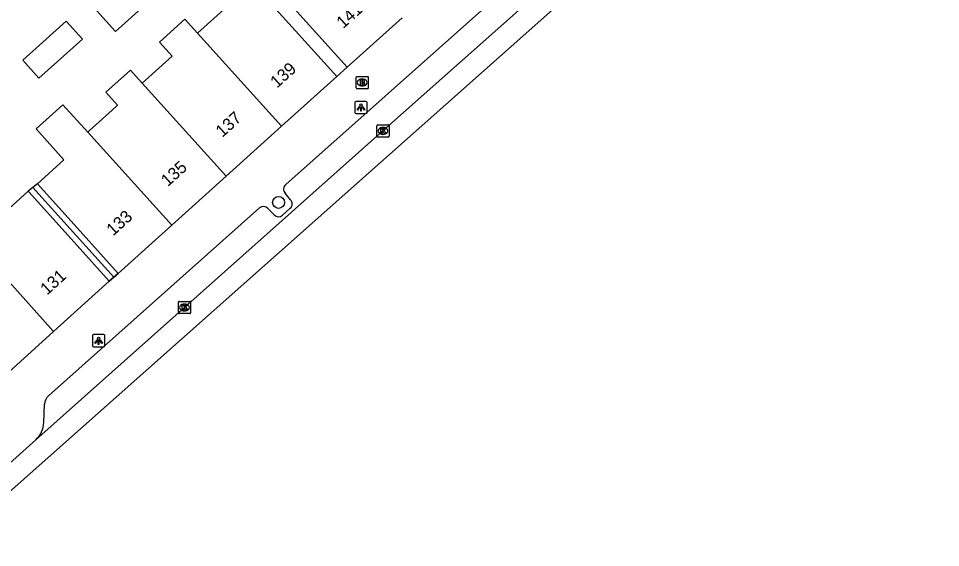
# Model space of a CAD drawing. Extents: x 161772 to 163123, y 383092 to 383917.
# Drawn here: x 162665.1 to 162740.3, y 383524.5 to 383567.7 of the extents above; entities that cross this region are included whole.
import ezdxf

# ---------------------------------------------------------------- set-up
doc = ezdxf.new("R2010")
doc.units = 0
for name, color, linetype in [('IMGEO_Boom', 7, 'Continuous'), ('IMGEO_Brandkraan', 7, 'Continuous'), ('IMGEO_Kolk', 7, 'Continuous'), ('IMGEO_Lichtpunt', 7, 'Continuous'), ('IMGEO_Pand', 7, 'Continuous'), ('IMGEO_Pand_nummerreeks', 7, 'Continuous'), ('IMGEO_Pand_overbouw', 7, 'Continuous'), ('IMGEO_Rijbaan_lokaal_gesloten', 7, 'Continuous'), ('IMGEO_Voetpad_open', 7, 'Continuous')]:
    doc.layers.add(name, color=color, linetype=linetype)

msp = doc.modelspace()

# ---------------------------------------------------------------- linework, layer by layer
at = {"layer": 'IMGEO_Boom'}
msp.add_circle((162686.314, 383552.703), 0.489, dxfattribs=at)
at = {"layer": 'IMGEO_Brandkraan'}
for p, q in [((162692.71, 383562.974), (162693.562, 383562.974)), ((162692.635, 383562.048), (162692.635, 383562.9)), ((162693.123, 383562.754), (162693.148, 383562.754)), ((162693.636, 383562.9), (162693.636, 383562.048)), ((162693.562, 383561.974), (162692.71, 383561.974)), ((162693.146, 383562.194), (162693.121, 383562.194))]:
    msp.add_line(p, q, dxfattribs=at)
for points in [[(162692.71, 383562.974), (162693.562, 383562.974)], [(162692.635, 383562.048), (162692.635, 383562.9)], [(162692.983, 383562.674), (162692.983, 383562.274), (162693.196, 383562.274)], [(162693.214, 383562.674), (162692.983, 383562.674)], [(162693.162, 383562.593), (162693.108, 383562.593), (162693.108, 383562.517)], [(162693.108, 383562.517), (162693.161, 383562.517)], [(162693.17, 383562.441), (162693.108, 383562.441), (162693.108, 383562.36)], [(162693.108, 383562.36), (162693.17, 383562.36)], [(162693.636, 383562.9), (162693.636, 383562.048)], [(162693.562, 383561.974), (162692.71, 383561.974)]]:
    msp.add_lwpolyline(points, dxfattribs=at)
for centre, radius, start, end in [((162692.712, 383562.898), 0.0765, 91.55205, 178.44795), ((162692.712, 383562.898), 0.0765, 91.55205, 178.44795), ((162693.56, 383562.898), 0.0765, 1.55205, 88.44795), ((162693.56, 383562.898), 0.0765, 1.55205, 88.44795), ((162693.163, 383562.555), 0.0379, 267.82845, 90.93552), ((162693.171, 383562.4), 0.0404, 269.87594, 90.50774), ((162693.202, 383562.525), 0.251, 268.66757, 293.53466), ((162693.218, 383562.529), 0.145, 59.4692, 91.53667), ((162693.243, 383562.576), 0.0922, 285.51372, 58.15012), ((162693.248, 383562.384), 0.105, 301.31148, 78.98903), ((162692.712, 383562.05), 0.0765, 181.55205, 268.44795), ((162692.712, 383562.05), 0.0765, 181.55205, 268.44795), ((162693.56, 383562.05), 0.0765, 271.55205, 358.44795), ((162693.56, 383562.05), 0.0765, 271.55205, 358.44795)]:
    msp.add_arc(centre, radius, start, end, dxfattribs=at)
for centre, major_axis, ratio, start_param, end_param in [((162693.122, 383562.474), (-0.387, 0.002), 0.722429, 4.712389, 7.853982), ((162693.147, 383562.474), (-0.39, 0.002), 0.717154, 1.570796, 4.712389)]:
    msp.add_ellipse(centre, major_axis=major_axis, ratio=ratio, start_param=start_param, end_param=end_param, dxfattribs=at)
at = {"layer": 'IMGEO_Kolk'}
for p, q in [((162694.329, 383558.103), (162694.329, 383558.955)), ((162694.404, 383559.029), (162695.256, 383559.029)), ((162694.817, 383558.809), (162694.842, 383558.809)), ((162695.33, 383558.955), (162695.33, 383558.103)), ((162695.256, 383558.029), (162694.404, 383558.029)), ((162694.84, 383558.249), (162694.815, 383558.249)), ((162678.134, 383543.703), (162678.134, 383544.555)), ((162678.209, 383544.629), (162679.061, 383544.629)), ((162678.622, 383544.409), (162678.647, 383544.409)), ((162679.135, 383544.555), (162679.135, 383543.703)), ((162679.061, 383543.629), (162678.209, 383543.629)), ((162678.645, 383543.849), (162678.62, 383543.849))]:
    msp.add_line(p, q, dxfattribs=at)
for points in [[(162694.329, 383558.103), (162694.329, 383558.955)], [(162694.404, 383559.029), (162695.256, 383559.029)], [(162694.65, 383558.729), (162694.773, 383558.729), (162694.773, 383558.578), (162694.903, 383558.729), (162695.067, 383558.729), (162694.921, 383558.578), (162695.074, 383558.329), (162694.922, 383558.329), (162694.837, 383558.493), (162694.773, 383558.426), (162694.773, 383558.329), (162694.65, 383558.329), (162694.65, 383558.729)], [(162695.33, 383558.955), (162695.33, 383558.103)], [(162695.256, 383558.029), (162694.404, 383558.029)], [(162678.134, 383543.703), (162678.134, 383544.555)], [(162678.209, 383544.629), (162679.061, 383544.629)], [(162678.455, 383544.329), (162678.578, 383544.329), (162678.578, 383544.178), (162678.708, 383544.329), (162678.872, 383544.329), (162678.726, 383544.178), (162678.879, 383543.929), (162678.727, 383543.929), (162678.642, 383544.093), (162678.578, 383544.026), (162678.578, 383543.929), (162678.455, 383543.929), (162678.455, 383544.329)], [(162679.135, 383544.555), (162679.135, 383543.703)], [(162679.061, 383543.629), (162678.209, 383543.629)]]:
    msp.add_lwpolyline(points, dxfattribs=at)
for centre, start, end in [((162694.406, 383558.953), 91.55205, 178.44795), ((162694.406, 383558.953), 91.55205, 178.44795), ((162695.254, 383558.953), 1.55205, 88.44795), ((162695.254, 383558.953), 1.55205, 88.44795), ((162694.406, 383558.105), 181.55205, 268.44795), ((162694.406, 383558.105), 181.55205, 268.44795), ((162695.254, 383558.105), 271.55205, 358.44795), ((162695.254, 383558.105), 271.55205, 358.44795), ((162678.211, 383544.553), 91.55205, 178.44795), ((162678.211, 383544.553), 91.55205, 178.44795), ((162679.059, 383544.553), 1.55205, 88.44795), ((162679.059, 383544.553), 1.55205, 88.44795), ((162678.211, 383543.705), 181.55205, 268.44795), ((162678.211, 383543.705), 181.55205, 268.44795), ((162679.059, 383543.705), 271.55205, 358.44795), ((162679.059, 383543.705), 271.55205, 358.44795)]:
    msp.add_arc(centre, 0.0765, start, end, dxfattribs=at)
for centre, major_axis, ratio, start_param, end_param in [((162694.816, 383558.529), (-0.387, 0.002), 0.722429, 4.712389, 7.853982), ((162694.841, 383558.529), (-0.39, 0.002), 0.717154, 1.570796, 4.712389), ((162678.621, 383544.129), (-0.387, 0.002), 0.722429, 4.712389, 7.853982), ((162678.646, 383544.129), (-0.39, 0.002), 0.717154, 1.570796, 4.712389)]:
    msp.add_ellipse(centre, major_axis=major_axis, ratio=ratio, start_param=start_param, end_param=end_param, dxfattribs=at)
at = {"layer": 'IMGEO_Lichtpunt'}
for p, q in [((162692.539, 383560.846), (162692.539, 383560.039)), ((162692.539, 383560.846), (162692.539, 383560.039)), ((162693.441, 383560.941), (162692.633, 383560.941)), ((162693.441, 383560.941), (162692.633, 383560.941)), ((162693.535, 383560.039), (162693.535, 383560.846)), ((162693.535, 383560.039), (162693.535, 383560.846)), ((162692.633, 383559.945), (162693.441, 383559.945)), ((162692.633, 383559.945), (162693.441, 383559.945)), ((162672.029, 383541.916), (162671.221, 383541.916)), ((162672.029, 383541.916), (162671.221, 383541.916)), ((162671.127, 383541.821), (162671.127, 383541.014)), ((162671.127, 383541.821), (162671.127, 383541.014)), ((162672.123, 383541.014), (162672.123, 383541.821)), ((162672.123, 383541.014), (162672.123, 383541.821)), ((162671.221, 383540.92), (162672.029, 383540.92)), ((162671.221, 383540.92), (162672.029, 383540.92))]:
    msp.add_line(p, q, dxfattribs=at)
for points in [[(162692.913, 383560.51), (162692.952, 383560.482), (162692.764, 383560.22), (162692.726, 383560.247), (162692.913, 383560.51)], [(162693.015, 383560.462), (162693.062, 383560.462), (162693.062, 383560.14), (162693.015, 383560.14), (162693.015, 383560.462)], [(162693.125, 383560.482), (162693.163, 383560.509), (162693.35, 383560.247), (162693.311, 383560.219), (162693.125, 383560.482)], [(162671.501, 383541.485), (162671.54, 383541.457), (162671.352, 383541.195), (162671.314, 383541.222), (162671.501, 383541.485)], [(162671.603, 383541.437), (162671.65, 383541.437), (162671.65, 383541.115), (162671.603, 383541.115), (162671.603, 383541.437)], [(162671.713, 383541.457), (162671.751, 383541.484), (162671.938, 383541.222), (162671.899, 383541.194), (162671.713, 383541.457)]]:
    msp.add_lwpolyline(points, dxfattribs=at)
for centre in [(162693.038, 383560.644), (162671.626, 383541.619)]:
    msp.add_circle(centre, 0.0994, dxfattribs=at)
for centre, start, end in [((162692.633, 383560.846), 90, 180), ((162692.633, 383560.846), 90, 180), ((162693.441, 383560.846), 0, 90), ((162693.441, 383560.846), 0, 90), ((162692.633, 383560.039), 180, 270), ((162692.633, 383560.039), 180, 270), ((162693.441, 383560.039), 270, 0), ((162693.441, 383560.039), 270, 360), ((162671.221, 383541.821), 90, 180), ((162671.221, 383541.821), 90, 180), ((162672.029, 383541.821), 0, 90), ((162672.029, 383541.821), 0, 90), ((162671.221, 383541.014), 180, 270), ((162671.221, 383541.014), 180, 270), ((162672.029, 383541.014), 270, 0), ((162672.029, 383541.014), 270, 360)]:
    msp.add_arc(centre, 0.0946, start, end, dxfattribs=at)
at = {"layer": 'IMGEO_Pand'}
for points in [[(162689.511, 383575.374), (162687.005, 383573.112), (162685.973, 383574.256), (162684.01, 383572.485), (162685.042, 383571.34), (162688.561, 383567.438), (162691.91, 383563.726)], [(162676.913, 383570.166), (162673, 383566.638), (162671.49, 383568.313), (162675.403, 383571.841)], [(162691.055, 383562.975), (162687.706, 383566.688), (162684.217, 383570.558), (162684.159, 383570.506), (162683.135, 383571.644), (162681.095, 383569.808), (162682.12, 383568.67), (162679.703, 383566.495)], [(162679.703, 383566.495), (162678.668, 383567.642), (162676.585, 383565.762), (162677.618, 383564.618), (162675.178, 383562.421)], [(162696.385, 383567.762), (162691.91, 383563.726)], [(162668.988, 383567.475), (162665.439, 383564.292), (162666.763, 383562.824), (162670.303, 383566.018), (162668.988, 383567.475)], [(162686.548, 383558.912), (162679.703, 383566.495)], [(162675.178, 383562.421), (162674.219, 383563.483), (162672.22, 383561.68), (162673.177, 383560.62), (162672.722, 383560.21), (162670.895, 383558.565), (162670.738, 383558.423)], [(162691.055, 383562.975), (162686.548, 383558.912)], [(162682.025, 383554.833), (162675.178, 383562.421)], [(162670.738, 383558.423), (162668.718, 383560.66), (162666.534, 383558.69), (162668.797, 383556.18), (162666.628, 383554.224), (162669.881, 383550.616), (162673.23, 383546.903)], [(162686.548, 383558.912), (162682.025, 383554.833)], [(162670.738, 383558.423), (162677.59, 383550.834)], [(162677.59, 383550.834), (162682.025, 383554.833)], [(162672.501, 383546.277), (162669.153, 383549.991), (162665.901, 383553.597), (162665.89, 383553.609), (162663.709, 383551.641), (162661.441, 383554.156), (162659.11, 383552.054), (162661.362, 383549.522)], [(162677.59, 383550.834), (162673.23, 383546.903)], [(162667.944, 383542.167), (162661.362, 383549.522)], [(162672.501, 383546.277), (162667.944, 383542.167)], [(162667.944, 383542.167), (162663.097, 383537.797)]]:
    msp.add_lwpolyline(points, dxfattribs=at)
at = {"layer": 'IMGEO_Pand_overbouw'}
for points in [[(162669.881, 383550.616), (162666.628, 383554.224), (162666.259, 383553.916), (162672.865, 383546.59), (162673.23, 383546.903)], [(162666.259, 383553.916), (162665.89, 383553.609), (162665.901, 383553.597), (162669.153, 383549.991), (162672.501, 383546.277), (162672.865, 383546.59)]]:
    msp.add_lwpolyline(points, close=True, dxfattribs=at)
at = {"layer": 'IMGEO_Rijbaan_lokaal_gesloten'}
for points in [[(162810.001, 383658.561), (162809.398, 383658.02), (162791.635, 383642.154), (162732.439, 383589.529), (162645.896, 383512.732), (162632.684, 383500.802), (162593.562, 383466.153), (162583.789, 383458.34)], [(162807.38, 383658.5), (162798.516, 383650.621), (162794.724, 383647.231), (162766.974, 383622.572), (162765.043, 383620.871), (162753.281, 383610.437), (162738.563, 383597.35), (162709.518, 383571.578), (162694.831, 383558.528), (162666.512, 383533.347)], [(162666.512, 383533.347), (162664.103, 383531.196), (162658.698, 383526.395)]]:
    msp.add_lwpolyline(points, dxfattribs=at)
at = {"layer": 'IMGEO_Voetpad_open'}
for points in [[(162686.898, 383554.157), (162703.359, 383568.789)], [(162691.91, 383563.726), (162691.055, 383562.975)], [(162687.279, 383552.92), (162686.848, 383553.447)], [(162667.549, 383536.93), (162684.745, 383552.246)], [(162685.449, 383552.2), (162685.941, 383551.681)], [(162686.644, 383551.661), (162687.269, 383552.216)], [(162673.23, 383546.903), (162672.501, 383546.277)], [(162667.145, 383534.743), (162667.207, 383536.247)]]:
    msp.add_lwpolyline(points, dxfattribs=at)
for centre, radius, start, end in [((162687.211, 383553.778), 0.492, 129.60784, 222.33563), ((162686.926, 383552.573), 0.495, 313.85438, 44.51801), ((162685.073, 383551.854), 0.511, 42.6065, 129.91662), ((162686.303, 383552.028), 0.501, 223.812, 312.92881), ((162668.215, 383536.169), 1.011, 131.20763, 175.59518), ((162665.113, 383534.823), 2.034, 313.47226, 357.74501)]:
    msp.add_arc(centre, radius, start, end, dxfattribs=at)

# ---------------------------------------------------------------- texts
at = {"layer": 'IMGEO_Pand_nummerreeks'}
for s, rotation, p in [('141', 42.0551, (162691.587, 383566.829)), ('139', 42.03791, (162686.184, 383561.976)), ('137', 42.03791, (162681.728, 383557.958)), ('135', 42.03791, (162677.271, 383553.94)), ('133', 42.03791, (162672.815, 383549.922)), ('131', 42.04364, (162667.418, 383545.088))]:
    msp.add_text(s, height=1, rotation=rotation, dxfattribs=at).set_placement(p)

doc.saveas('drawing.dxf')
